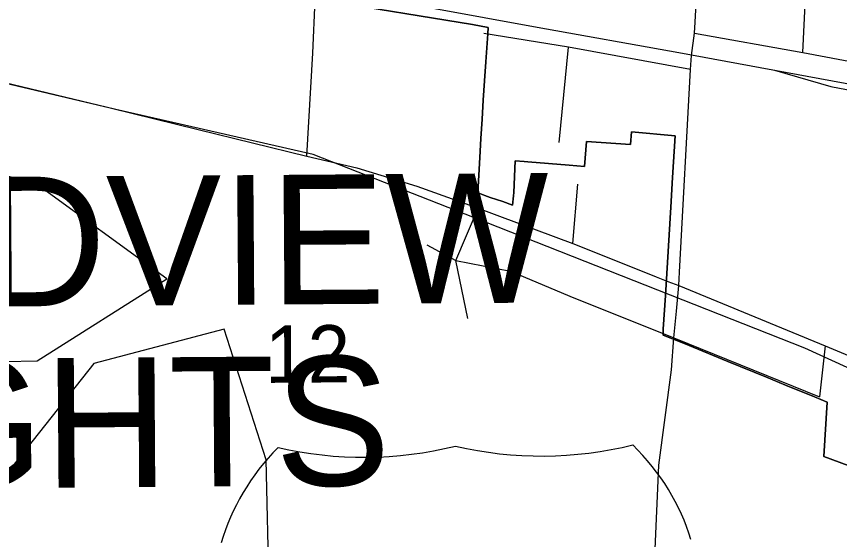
# Model space of a CAD drawing. Extents: x 114843 to 284848, y 317643 to 566895.
# Drawn here: x 190716 to 193893, y 389876 to 391894 of the extents above; entities that cross this region are included whole.
import ezdxf

# ---------------------------------------------------------------- set-up
doc = ezdxf.new("R2010")
doc.units = 0
for name, color, linetype in [('GM_X_City_Street', 7, 'Continuous'), ('GM_X_Corporation', 7, 'Continuous'), ('GM_X_Corporation_Text', 7, 'Continuous'), ('GM_X_Interstate_Shield', 7, 'Continuous'), ('GM_X_Minor_Lake', 7, 'Continuous'), ('GM_X_Rail_Line', 7, 'Continuous'), ('GM_X_Section_Text', 7, 'Continuous'), ('GM_X_US_Route', 7, 'Continuous')]:
    doc.layers.add(name, color=color, linetype=linetype)

msp = doc.modelspace()

# ---------------------------------------------------------------- linework, layer by layer
at = {"layer": 'GM_X_City_Street'}
for p, q in [((193335.5, 391872.2), (193358.6, 392257.4)), ((193750.9, 391755), (193776, 392235.3)), ((192810.1, 391408.1), (192846.3, 391775.4)), ((192862.9, 391018.8), (192882, 391247.2)), ((193252.7, 390654.4), (193258, 390705.6)), ((193838, 390623.9), (193816, 390426.6))]:
    msp.add_line(p, q, dxfattribs=at)
for points in [[(191836.1, 391355.2), (191859.2, 391752.1), (191868.1, 391959.3)], [(193274.9, 390908.1), (193318.1, 391690.2), (193321.2, 391743.2), (193332.9, 391829.4), (193335.5, 391872.2)], [(193318.1, 391690.2), (192846.3, 391775.4), (192519.4, 391828.5)], [(193332.9, 391829.4), (193750.9, 391755), (194154.2, 391679.8)], [(192458.4, 390728.4), (192411, 390952.5), (192497.2, 391154.5)], [(192300, 391013.4), (192411, 390952.5), (192622.8, 390911.2), (192851.3, 390814.7), (193252.7, 390654.4), (193816, 390426.6)], [(193258, 390705.6), (193263.2, 390756.9), (193272.1, 390855.9), (193274.9, 390908.1)], [(193090, 389236.9), (193094.1, 389258.3), (193108.4, 389325.4), (193177, 389774), (193179.7, 389792.6), (193180.4, 389809.2), (193195.6, 390163.4), (193244, 390530.2), (193252.7, 390654.4)]]:
    msp.add_lwpolyline(points, dxfattribs=at)
at = {"layer": 'GM_X_Corporation'}
for points in [[(194079.2, 390104.8), (193831.6, 390196.9), (193845.2, 390405.7), (193796.4, 390426.2), (193684.5, 390472), (193610.6, 390502.3), (193462.1, 390563), (193290.7, 390633.2), (193211.4, 390664.7), (193212.5, 390687.5), (193220.8, 390818.2), (193228.4, 390944.7), (193241.3, 391158.4), (193248.2, 391273.1), (193257.9, 391433.6), (193089.7, 391449.3), (193086.4, 391400.9), (192916.3, 391412.4), (192908, 391315.7), (192849.4, 391320.7), (192689.8, 391333), (192675.5, 391334.1), (192640.4, 391337.4), (192635.3, 391215.1), (192634.6, 391202.8), (192630.1, 391165.9), (192593.3, 391180.5), (192544, 391195.8), (192496.1, 391213.4), (192504.1, 391350), (192508.5, 391423.8), (192512.8, 391497.7), (192517.7, 391571.5), (192522.6, 391645.4), (192527.5, 391719.2), (192534.7, 391827.2), (192536.3, 391852.3), (192475.9, 391863.2), (191905.4, 391955.7)], [(191905.4, 391955.7), (192475.9, 391863.2), (192536.3, 391852.3), (192534.7, 391827.2), (192532.4, 391792.1), (192527.5, 391719.2), (192522.6, 391645.4), (192517.7, 391571.5), (192512.8, 391497.7), (192508.5, 391423.8), (192504.1, 391350), (192496.1, 391213.4), (192544, 391195.8), (192593.3, 391180.5), (192630.1, 391165.9), (192634.6, 391202.8), (192635.3, 391215.1), (192640.4, 391337.4), (192675.5, 391334.1), (192689.8, 391333), (192849.4, 391320.7), (192908, 391315.7), (192916.3, 391412.4), (193086.4, 391400.9), (193089.7, 391449.3), (193257.9, 391433.6), (193248.2, 391273.1), (193241.3, 391158.4), (193228.4, 390944.7), (193220.8, 390818.2), (193212.5, 390687.5), (193211.4, 390664.7), (193290.7, 390633.2), (193462.1, 390563), (193610.6, 390502.3), (193684.5, 390472), (193796.4, 390426.2), (193845.2, 390405.7), (193831.6, 390196.9), (194079.2, 390104.8)]]:
    msp.add_lwpolyline(points, dxfattribs=at)
at = {"layer": 'GM_X_Interstate_Shield'}
for centre, ratio, start_param, end_param in [((192061.2, 391130.7), 0.800001, 4.415841, 5.008936), ((192746.1, 391135.6), 0.800001, 4.415841, 5.008936), ((192179.9, 389653.4), 0.8, 0.230566, 0.669003), ((192648.7, 389656.8), 0.8, 2.47259, 2.911027)]:
    msp.add_ellipse(centre, major_axis=(1171.9, 8.5), ratio=ratio, start_param=start_param, end_param=end_param, dxfattribs=at)
at = {"layer": 'GM_X_Minor_Lake'}
for points in [[(188729.6, 392379.1), (188508.1, 391875.3), (188523, 391372.1), (188920.4, 390874.1), (189426.1, 390388.5), (189937.6, 389967), (190445.1, 389601.7), (190950, 389535.1), (191697.1, 389563.5), (192197.9, 389595.1), (191690.9, 389679.7), (191680.1, 390182.9), (191517, 390687.6), (191014.4, 390555.7), (190612.6, 390049.3), (190295.2, 390555.5), (190796, 390565.1), (191296.3, 390881.3), (190782.8, 391254.6), (190273.8, 391367.4), (189768.6, 391602.4), (189259.4, 391801.3), (188755.8, 392291)], [(188729.6, 392379.1), (188508.1, 391875.3), (188523, 391372.1), (188920.4, 390874.1), (189426.1, 390388.5), (189937.6, 389967), (190445.1, 389601.7), (190950, 389535.1), (191697.1, 389563.5), (192197.9, 389595.1), (191690.9, 389679.7), (191680.1, 390182.9), (191517, 390687.6), (191014.4, 390555.7), (190612.6, 390049.3), (190295.2, 390555.5), (190796, 390565.1), (191296.3, 390881.3), (190782.8, 391254.6), (190273.8, 391367.4), (189768.6, 391602.4), (189259.4, 391801.3), (188755.8, 392291), (188757.8, 392291)]]:
    msp.add_lwpolyline(points, dxfattribs=at)
at = {"layer": 'GM_X_Rail_Line'}
for points in [[(199155.3, 388683.5), (199134.9, 388690.1), (198747.7, 388728.8), (198015.4, 388723.5), (197489.9, 388775), (197088.4, 388868.8), (196700.3, 389031.9), (196367.3, 389223.1), (196061, 389538.9), (195755.8, 389702.6), (193759.3, 390614.5), (192484.3, 391116.9), (191860.7, 391361.3), (191099.4, 391535.6), (190144.2, 391763.9), (189439.3, 392112.5), (189054.4, 392440.1), (188782.2, 392832.7), (188430.1, 393742.8), (187731.5, 395422.1), (187288.9, 396977.4), (187062.6, 397466.2), (187032.2, 397524.4)], [(191674.8, 392046.5), (192725.5, 391853.1), (193272.3, 391755.9), (195316.6, 391377.9), (199325.2, 390645.5)], [(193642, 391687.6), (193858.9, 391623.5), (194203.2, 391558.2), (196341.7, 391151.8), (199133.8, 390640.6), (199309.4, 390612.4), (199582.1, 390577.2)]]:
    msp.add_lwpolyline(points, dxfattribs=at)
at = {"layer": 'GM_X_US_Route'}
msp.add_line((193230.6, 390871.8), (193272.1, 390855.9), dxfattribs=at)
for points in [[(189746.7, 391929.5), (189856.5, 391874.8), (189985.3, 391822.8), (190102.8, 391783.7), (190229, 391745.5), (190410.7, 391700), (190669.9, 391638.4), (191076.8, 391541.5), (191416.9, 391458), (191836.1, 391355.2), (192030, 391310.6), (192260.5, 391239.3), (192497.2, 391154.5), (192579.8, 391123.3), (192862.9, 391018.8), (192931.7, 390990.6), (193185, 390889.2), (193230.6, 390871.8)], [(193272.1, 390855.9), (193838, 390623.9), (194130.6, 390501), (194515.3, 390326.1), (194868.9, 390160.7), (195028.9, 390082.3)]]:
    msp.add_lwpolyline(points, dxfattribs=at)

# ---------------------------------------------------------------- texts
at = {"layer": 'GM_X_Corporation_Text'}
for s, rotation, p in [('GRANDVIEW', 0.4131, (188648.9, 390760.7)), ('HEIGHTS', 0.4132, (189188.5, 390064))]:
    msp.add_text(s, height=500.03, rotation=rotation, dxfattribs=at).set_placement(p)
at = {"layer": 'GM_X_Section_Text'}
msp.add_text('12', height=221.01, rotation=0.4132, dxfattribs=at).set_placement((191675.9, 390480.3))

doc.saveas('drawing.dxf')
